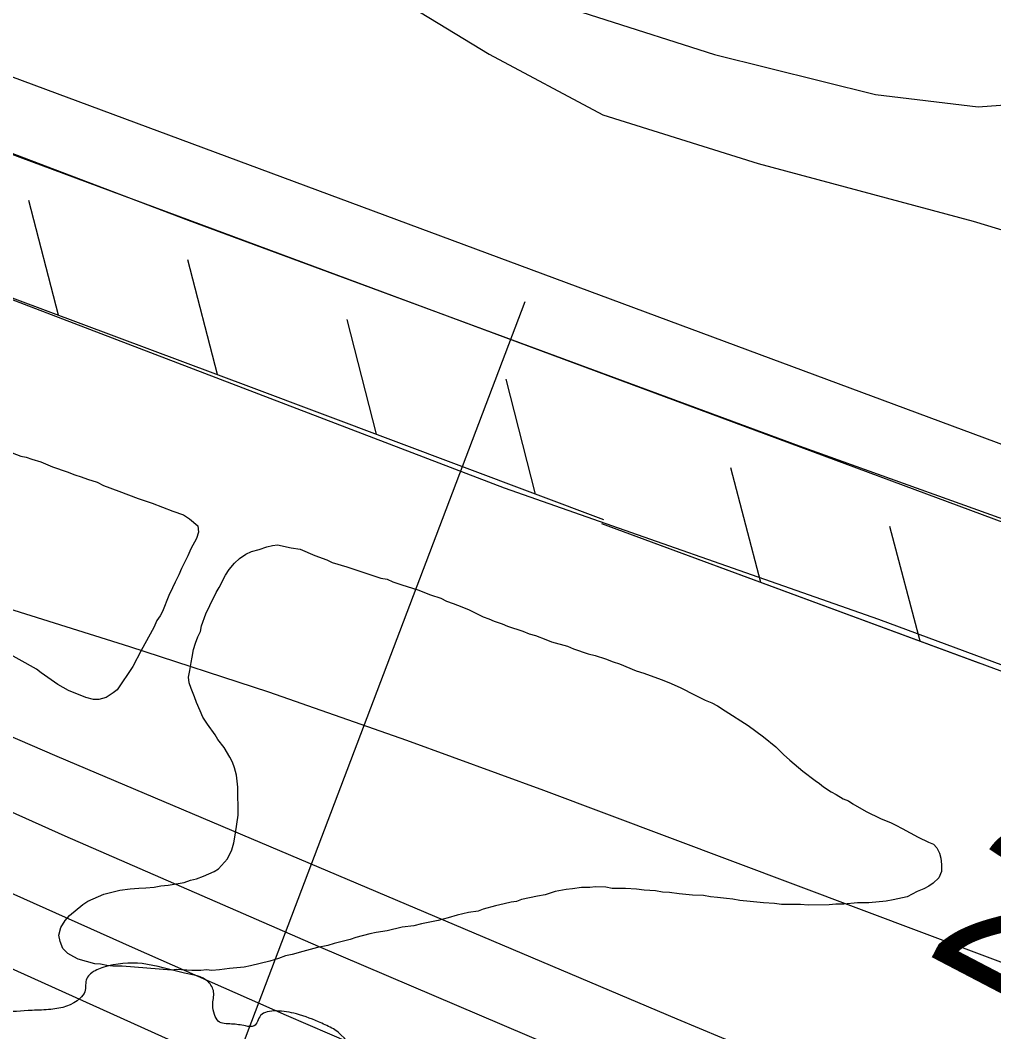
# Model space of a CAD drawing. Extents: x 3297772 to 3335630, y 634068 to 659439.
# Drawn here: x 3321266.5 to 3321668, y 648710.6 to 649127.8 of the extents above; entities that cross this region are included whole.
import ezdxf

# ---------------------------------------------------------------- set-up
doc = ezdxf.new("R2010")
doc.units = 0
for name, color, linetype in [('V-FLOD-BASE', 7, 'Continuous'), ('V-LEVE-TOET', 7, 'Continuous'), ('V-RIVR-EDGE', 7, 'Continuous'), ('V-RIVR-RANG', 7, 'Continuous'), ('V-RRAP-FSHR', 7, 'Continuous'), ('V-SITE-VEGE', 7, 'Continuous'), ('V-SURV-LINE', 7, 'Continuous'), ('V-TOPO-DPTH', 7, 'Continuous'), ('V-TOPO-MAJR', 7, 'Continuous'), ('V-TOPO-MINR', 7, 'Continuous'), ('V-TOPO-SHOR', 7, 'Continuous')]:
    doc.layers.add(name, color=color, linetype=linetype)

msp = doc.modelspace()

# ---------------------------------------------------------------- linework, layer by layer
at = {"layer": 'V-FLOD-BASE'}
msp.add_lwpolyline([(3320834.26, 649259.03), (3320936.6, 649198.14), (3320958.8, 649186.44), (3321030.88, 649158.51), (3321209.1, 649093.41), (3321335.83, 649045.33), (3321587.71, 648952.31), (3321799.18, 648876.38), (3321931.46, 648825.96), (3322089.87, 648768.62), (3322132.63, 648753.91), (3322177.75, 648741.59), (3322252.92, 648723.95), (3322539.32, 648664.35), (3322669.86, 648637.62)], dxfattribs=at)
at = {"layer": 'V-LEVE-TOET'}
for points in [[(3322802.45, 648543.76), (3322504.13, 648613.54), (3322326.91, 648650.21), (3322150.46, 648690.05), (3321993.67, 648742.66), (3321846.35, 648796.92), (3321620.61, 648880.65), (3321466.18, 648934.86), (3321176.25, 649045.78), (3320901.31, 649160.76)], [(3321413.93, 649141.85), (3321459.95, 649113.74), (3321506.74, 649088.79), (3321570.87, 649068.7), (3321659.52, 649044.84), (3321786.98, 649006.24), (3321825, 648992.29), (3321874.87, 648978.42), (3321950.89, 648952.1), (3322002.36, 648935.08), (3322056.22, 648916.5), (3322172.66, 648872.29), (3322223.34, 648855.27), (3322258.17, 648844.45), (3322304.09, 648830.56), (3322370.55, 648816.81), (3322432.23, 648807.76), (3322535.89, 648784), (3322601.59, 648766.3), (3322657.77, 648753.27), (3322708.41, 648740.98), (3322762.2, 648731.88), (3322827.88, 648715.76)]]:
    msp.add_lwpolyline(points, dxfattribs=at)
at = {"layer": 'V-RIVR-EDGE'}
msp.add_spline([(3325218.57, 647808.42), (3325203.46, 647813.5), (3325198.82, 647817.39), (3325198.44, 647821.66), (3325187.97, 647821.68), (3325177.5, 647822.1), (3325171.69, 647824.05), (3325169.75, 647826.77), (3325162, 647826.4), (3325149.59, 647828.76), (3325140.29, 647829.17), (3325137.18, 647828.79), (3325136.79, 647825.69), (3325136.78, 647824.14), (3325132.51, 647821.82), (3325129.02, 647821.83), (3325127.86, 647824.16), (3325132.53, 647829.58), (3325132.94, 647837.33), (3325131.79, 647841.99), (3325126.36, 647844.33), (3325115.9, 647846.29), (3325106.2, 647847.09), (3325105.04, 647845.54), (3325104.63, 647838.18), (3325102.68, 647834.69), (3325096.86, 647832.77), (3325093.37, 647831.61), (3325087.16, 647829.69), (3325076.3, 647828.55), (3325066.21, 647826.64), (3325049.92, 647824.35), (3325032.08, 647824.01), (3325003.78, 647829.12), (3324997.97, 647833.01), (3324991.4, 647840.78), (3324987.53, 647845.84), (3324982.89, 647849.34), (3324975.91, 647849.35), (3324972.03, 647847.81), (3324965.42, 647843.18), (3324958.05, 647842.03), (3324949.91, 647841.27), (3324936.72, 647840.14), (3324920.04, 647841.35), (3324905.71, 647846.43), (3324889.82, 647849.57), (3324875.08, 647848.83), (3324865.77, 647850.4), (3324860.74, 647853.13), (3324851.06, 647859.36), (3324839.44, 647862.88), (3324818.5, 647866.03), (3324798.34, 647868.8), (3324778.18, 647870.4), (3324775.46, 647868.46), (3324772.73, 647862.65), (3324770.79, 647859.56), (3324768.85, 647859.95), (3324763.81, 647863.06), (3324760.33, 647866.95), (3324757.63, 647871.22), (3324751.05, 647876.67), (3324746.4, 647877.07), (3324742.52, 647875.53), (3324737.08, 647872.44), (3324727.37, 647867.81), (3324721.55, 647865.11), (3324719.22, 647865.5), (3324713.02, 647866.68), (3324709.55, 647874.83), (3324707.62, 647878.72), (3324701.81, 647879.89), (3324692.1, 647876.04), (3324677.35, 647870.65), (3324668.04, 647868.34), (3324656.8, 647869.15), (3324647.88, 647869.56), (3324639.35, 647871.9), (3324632.76, 647873.08), (3324626.55, 647872.32), (3324619.96, 647871.56), (3324607.16, 647871.6), (3324590.87, 647871.25), (3324576.14, 647871.28), (3324570.32, 647872.07), (3324569.17, 647875.96), (3324569.57, 647880.22), (3324571.9, 647883.32), (3324575.4, 647885.25), (3324575.41, 647889.51), (3324575.42, 647895.72), (3324569.22, 647897.67), (3324561.85, 647894.98), (3324554.48, 647894.22), (3324542.85, 647896.19), (3324535.1, 647897.37), (3324528.11, 647895.45), (3324523.84, 647893.13), (3324522.67, 647891.19), (3324519.55, 647883.06), (3324509.46, 647882.7), (3324492.42, 647889.33), (3324480.41, 647894.79), (3324468.78, 647896.37), (3324459.86, 647895.62), (3324448.24, 647900.69), (3324440.49, 647904.2), (3324428.86, 647906.94), (3324420.33, 647907.74), (3324412.96, 647907.37), (3324410.24, 647904.66), (3324408.29, 647898.46), (3324402.85, 647895.37), (3324399.36, 647895.38), (3324394.71, 647897.72), (3324383.48, 647903.95), (3324379.22, 647904.73), (3324376.88, 647901.25), (3324369.51, 647898.17), (3324358.64, 647893.93), (3324344.29, 647893.96), (3324343.91, 647899.78), (3324336.17, 647906), (3324329.59, 647908.74), (3324316.41, 647911.48), (3324299.73, 647908.42), (3324286.92, 647905.35), (3324277.99, 647900.33), (3324272.17, 647899.18), (3324267.13, 647899.97), (3324255.12, 647903.1), (3324236.13, 647909.74), (3324212.5, 647921.43), (3324194.69, 647931.17), (3324170.67, 647940.93), (3324157.1, 647944.06), (3324143.53, 647945.26), (3324132.67, 647942.96), (3324107.85, 647941.86), (3324093.11, 647942.67), (3324067.92, 647949.33), (3324044.28, 647956.75), (3324030.72, 647962.6), (3324012.51, 647967.69), (3323987.32, 647974.34), (3323973.36, 647974.77), (3323957.46, 647974.03), (3323939.62, 647974.46), (3323927.21, 647974.11), (3323910.54, 647976.86), (3323899.29, 647975.34), (3323883, 647974.99), (3323876.8, 647977.33), (3323862.47, 647981.63), (3323849.68, 647985.16), (3323818.66, 647988.72), (3323789.2, 647992.67), (3323773.3, 647995.43), (3323757.03, 648000.51), (3323734.94, 648005.99), (3323718.27, 648010.3), (3323696.18, 648015.4), (3323679.12, 648016.99), (3323663.61, 648017.03), (3323657.02, 648019.76), (3323642.3, 648026.78), (3323627.97, 648033.4), (3323611.7, 648038.87), (3323593.87, 648041.63), (3323570.22, 648045.57), (3323555.1, 648046.38), (3323540.37, 648050.68), (3323538.43, 648051.46), (3323538.44, 648054.95), (3323539.23, 648059.22), (3323541.95, 648062.31), (3323541.96, 648064.25), (3323540.8, 648066.97), (3323533.05, 648070.87), (3323517.16, 648072.07), (3323498.93, 648072.12), (3323496.61, 648073.67), (3323495.85, 648081.04), (3323491.97, 648082.22), (3323478.41, 648084.19), (3323450.11, 648090.85), (3323432.28, 648092.83), (3323403.59, 648094.84), (3323380.71, 648098), (3323368.69, 648098.81), (3323353.57, 648099.23), (3323347.37, 648099.64), (3323336.52, 648105.48), (3323328.77, 648106.27), (3323323.34, 648105.9), (3323319.07, 648103.97), (3323316.35, 648101.26), (3323316.34, 648096.61), (3323318.65, 648090.01), (3323319.79, 648082.64), (3323316.68, 648078.77), (3323310.85, 648074.13), (3323301.15, 648072.6), (3323296.5, 648073.39), (3323276.74, 648078.87), (3323173.25, 648103.17), (3323102.32, 648118.47), (3323032.56, 648135.32), (3322992.64, 648144.72), (3322982.95, 648148.24), (3322976.75, 648148.64), (3322965.89, 648148.67), (3322944.19, 648156.86), (3322932.96, 648160.38), (3322908.15, 648166.65), (3322894.97, 648167.84), (3322884.89, 648168.65), (3322875.98, 648172.55), (3322862.41, 648176.07), (3322822.49, 648183.92), (3322787.22, 648191.38), (3322755.05, 648197.28), (3322723.26, 648205.11), (3322696.52, 648211.77), (3322642.25, 648220.44), (3322622.87, 648224.36), (3322615.9, 648226.32), (3322605.04, 648228.28), (3322594.58, 648230.64), (3322571.71, 648236.51), (3322537.61, 648245.13), (3322514.75, 648253.71), (3322468.26, 648273.61), (3322427.59, 648292.32), (3322340.81, 648329.38), (3322272.63, 648357.47), (3322225.75, 648375.81), (3322200.18, 648384.79), (3322182.74, 648390.65), (3322164.15, 648399.62), (3322139.74, 648411.31), (3322110.68, 648420.69), (3322079.68, 648428.91), (3322057.2, 648435.17), (3322046.74, 648439.08), (3322039.38, 648444.14), (3322027.76, 648448.43), (3322007.61, 648454.3), (3322001.79, 648453.93), (3321994.42, 648453.17), (3321987.06, 648455.13), (3321962.26, 648462.55), (3321937.07, 648469.6), (3321904.9, 648479.37), (3321775.11, 648526.23), (3321746.82, 648537.55), (3321725.13, 648545.36), (3321695.29, 648555.51), (3321674.37, 648562.93), (3321654.6, 648567.25), (3321638.33, 648574.27), (3321616.25, 648582.85), (3321593.77, 648590.28), (3321563.93, 648597.72), (3321553.46, 648600.07), (3321537.2, 648609.42), (3321528.31, 648619.91), (3321520.58, 648631.57), (3321516.33, 648639.33), (3321509.38, 648650.6), (3321498.55, 648660.71), (3321481.89, 648669.28), (3321466.4, 648677.46), (3321442.38, 648686.83), (3321419.9, 648691.15), (3321410.99, 648695.44), (3321405.57, 648701.27), (3321396.29, 648711.37), (3321390.87, 648714.1), (3321380.41, 648718), (3321372.27, 648719.19), (3321368.39, 648718.81), (3321365.67, 648717.27), (3321362.94, 648713.01), (3321359.45, 648713.01), (3321353.64, 648713.8), (3321348.21, 648714.98), (3321346.67, 648717.7), (3321345.9, 648721.58), (3321346.3, 648727.01), (3321343.99, 648731.28), (3321334.3, 648734.79), (3321316.86, 648738.71), (3321300.96, 648737.2), (3321295.52, 648734.5), (3321293.96, 648732.57), (3321293.17, 648727.14), (3321291.23, 648724.43), (3321279.2, 648719.81), (3321271.44, 648719.44), (3321258.64, 648719.47), (3321250.9, 648723.37), (3321243.93, 648729.98), (3321228.05, 648737.77), (3321216.43, 648743.62), (3321198.99, 648749.48), (3321183.1, 648751.46), (3321167.97, 648749.94), (3321165.62, 648738.7), (3321160.94, 648729.41), (3321149.65, 648713.15), (3321134.48, 648692.63), (3321127.09, 648686.44), (3321121.66, 648683.74), (3321114.68, 648683.76), (3321107.7, 648684.16), (3321102.66, 648686.5), (3321095.68, 648686.52), (3321091.03, 648686.53), (3321088.71, 648687.7), (3321084.06, 648692.37), (3321078.65, 648697.03), (3321073.99, 648697.05), (3321070.5, 648697.44), (3321065.08, 648700.17), (3321062.37, 648702.89), (3321061.99, 648705.61), (3321061.22, 648707.55), (3321054.63, 648707.56), (3321048.42, 648707.97), (3321045.72, 648711.46), (3321040.3, 648716.13), (3321034.49, 648718.86), (3321025.57, 648719.66), (3321015.89, 648724.33), (3321005.05, 648734.06), (3320998.85, 648734.46), (3320996.53, 648735.24), (3320993.82, 648739.51), (3320989.18, 648742.63), (3320982.59, 648743.42), (3320976.39, 648746.15), (3320970.59, 648752.37), (3320960.52, 648757.82), (3320956.64, 648757.83), (3320947.72, 648759.02), (3320946.95, 648761.73), (3320946.57, 648764.84), (3320942.7, 648767.56), (3320934.95, 648770.3), (3320924.1, 648771.87), (3320920.23, 648775.37), (3320912.09, 648778.5), (3320897.76, 648785.9), (3320896.22, 648789.78), (3320893.13, 648794.44), (3320889.25, 648795.62), (3320884.6, 648796.4), (3320881.11, 648797.58), (3320862.91, 648805.38), (3320847.8, 648812.39), (3320842.77, 648817.45), (3320836.57, 648818.63), (3320830.76, 648820.19), (3320826.5, 648825.24), (3320819.15, 648829.92), (3320803.65, 648834.61), (3320793.58, 648839.67), (3320776.92, 648849.02), (3320771.5, 648853.3), (3320760.65, 648856.04), (3320749.42, 648860.34), (3320736.25, 648868.13), (3320718.43, 648875.93), (3320709.14, 648882.54), (3320686.3, 648897.72), (3320680.1, 648902), (3320679.72, 648905.11), (3320678.57, 648907.44), (3320673.14, 648909.39), (3320661.52, 648912.91), (3320654.55, 648918.74), (3320646.8, 648923.41), (3320633.25, 648931.59), (3320622.02, 648938.6), (3320618.93, 648943.65), (3320612.35, 648949.48), (3320604.22, 648954.54), (3320589.89, 648960.01), (3320587.96, 648963.89), (3320587.19, 648968.55), (3320584.87, 648970.1), (3320578.67, 648970.12), (3320573.25, 648974.01), (3320563.57, 648980.24), (3320553.11, 648984.53), (3320551.96, 648989.58), (3320550.02, 648991.13), (3320542.66, 648994.64), (3320531.05, 649003.2), (3320513.24, 649013.72), (3320491.17, 649030.45), (3320479.56, 649039.78), (3320469.49, 649044.46), (3320459.03, 649049.53), (3320439.66, 649058.49), (3320419.14, 649068.63), (3320387.38, 649084.99), (3320358.71, 649098.64), (3320329.66, 649112.67), (3320309.52, 649121.64), (3320303.33, 649128.25), (3320299.08, 649136.4), (3320294.87, 649157.74), (3320287.18, 649185.68), (3320281.39, 649196.56), (3320261.27, 649214.83), (3320236.89, 649233.51), (3320205.13, 649251.42), (3320185.38, 649260.39), (3320169.87, 649264.31), (3320153.59, 649265.51), (3320141.57, 649265.54), (3320140.78, 649262.05), (3320138.07, 649260.9), (3320121.4, 649262.88), (3320111.71, 649266.39), (3320105.12, 649267.57), (3320069.84, 649273.09), (3320030.3, 649276.68), (3320003.16, 649279.46), (3319994.24, 649281.03), (3319968.68, 649293.12), (3319954.35, 649300.52), (3319947, 649307.91), (3319942.75, 649316.06), (3319939.27, 649319.95), (3319925.32, 649326.19), (3319916.42, 649332.8), (3319902.88, 649344.08), (3319895.92, 649356.12), (3319890.9, 649361.56), (3319878.89, 649368.96), (3319867.68, 649380.62), (3319857.22, 649388.4), (3319842.13, 649398.52), (3319804.97, 649427.7), (3319784.84, 649444.04), (3319765.49, 649458.44), (3319745.36, 649472.45), (3319727.94, 649484.51), (3319715.15, 649490.75), (3319707.4, 649492.71), (3319699.26, 649492.73), (3319693.07, 649497.78), (3319686.11, 649507.11), (3319684.19, 649514.48), (3319685.37, 649523.01), (3319686.94, 649528.05), (3319686.95, 649531.54), (3319683.47, 649537.36), (3319667.99, 649550.59), (3319643.21, 649567.32), (3319619.59, 649580.95), (3319582.79, 649599.27), (3319539.41, 649620.32), (3319489.06, 649645.65), (3319431.73, 649672.94), (3319424.37, 649676.06), (3319400.75, 649690.08), (3319353.51, 649718.51), (3319331.83, 649732.91), (3319320.98, 649736.43), (3319284.57, 649756.29), (3319248.15, 649767.24), (3319225.29, 649775.44), (3319198.94, 649786.75), (3319166.78, 649795.37), (3319135, 649805.14), (3319105.55, 649812.58), (3319083.46, 649820.39), (3319064.48, 649829.36), (3319021.88, 649851.57), (3318999.41, 649860.54), (3318976.95, 649873.01), (3318954.49, 649885.86), (3318919.23, 649898.36), (3318896.38, 649910.05), (3318886.7, 649916.66), (3318877.01, 649920.18), (3318873.13, 649919.41), (3318866.16, 649922.14), (3318862.68, 649927.19), (3318859.2, 649930.31), (3318854.94, 649933.03), (3318837.89, 649939.67)], degree=3, dxfattribs=at)
at = {"layer": 'V-RIVR-RANG'}
msp.add_line((3321474.56, 649011.6), (3321225.97, 648357.23), dxfattribs=at)
at = {"layer": 'V-RRAP-FSHR'}
for p, q in [((3321282.37, 649006.13), (3321270.13, 649053.4)), ((3321347.94, 648981.64), (3321335.7, 649028.91)), ((3321413.47, 648957.02), (3321401.34, 649004.32)), ((3321478.99, 648932.38), (3321466.86, 648979.68)), ((3321571.92, 648895.94), (3321559.51, 648943.17)), ((3321637.59, 648871.69), (3321625.17, 648918.92))]:
    msp.add_line(p, q, dxfattribs=at)
for points in [[(3321095.41, 649075.97), (3321361.82, 648976.45)], [(3321361.82, 648976.45), (3321507, 648921.84)], [(3321506.26, 648920.2), (3321728.17, 648838.23)], [(3321506.26, 648920.2), (3321661.82, 648862.74)]]:
    msp.add_lwpolyline(points, dxfattribs=at)
at = {"layer": 'V-SITE-VEGE'}
for points in [[(3321263.16, 648949.32), (3321266.85, 648948.04), (3321268.96, 648947.52), (3321271.34, 648946.75), (3321275.03, 648945.72), (3321279.78, 648943.65), (3321285.85, 648941.58), (3321289.02, 648940.29), (3321291.66, 648939.52), (3321294.3, 648938.49), (3321298.26, 648937.2), (3321300.9, 648935.9)], [(3321300.9, 648935.9), (3321307.23, 648933.58), (3321315.16, 648930.47), (3321320.96, 648928.67), (3321329.41, 648925.31), (3321333.9, 648923.76), (3321336.28, 648922.2), (3321339.72, 648919.32), (3321340, 648916.69), (3321339.23, 648914.06), (3321336.89, 648909.83), (3321335.59, 648906.92), (3321333, 648901.64), (3321331.96, 648899), (3321330.4, 648896.09), (3321329.37, 648893.71), (3321327.81, 648890.54), (3321325.23, 648883.94), (3321324.19, 648882.09), (3321322.88, 648880.24), (3321321.59, 648877.34), (3321316.39, 648867.82), (3321313.01, 648861.22), (3321306.5, 648851.69), (3321304.93, 648850.36), (3321302.04, 648848.5), (3321298.89, 648847.69), (3321296.78, 648847.67), (3321293.62, 648848.44), (3321286.49, 648851.29), (3321282, 648853.89), (3321275.12, 648858.58), (3321273.27, 648860.15), (3321230.18, 648884.06)], [(3321334.18, 648772.11), (3321336.8, 648773.19), (3321339.17, 648773.73), (3321342.06, 648774.8), (3321346.52, 648776.68), (3321348.35, 648777.74), (3321352.01, 648781.98), (3321353.82, 648785.68), (3321354.6, 648788.58), (3321355.36, 648792.54), (3321356.36, 648799.91), (3321356.28, 648811.5), (3321355.72, 648816.5), (3321354.91, 648819.39), (3321354.1, 648821.75), (3321353.03, 648823.85), (3321350.63, 648827.78), (3321347.98, 648831.19), (3321346.91, 648833.02), (3321343.72, 648837.47), (3321341.86, 648840.36), (3321340.79, 648842.98), (3321339.18, 648846.39), (3321338.37, 648848.76), (3321337.03, 648852.17), (3321336.23, 648854.53), (3321335.95, 648856.9), (3321336.45, 648859.54), (3321336.96, 648862.96), (3321337.47, 648865.07), (3321337.97, 648868.24), (3321338.75, 648870.87), (3321339.78, 648873.51), (3321340.82, 648875.63), (3321341.33, 648878), (3321343.14, 648883.02), (3321344.69, 648886.45), (3321347.29, 648891.73), (3321348.59, 648893.85), (3321351.18, 648898.87), (3321352.75, 648901.25), (3321354.83, 648903.9), (3321356.93, 648905.76), (3321359.55, 648907.62), (3321361.91, 648908.69), (3321365.06, 648909.5), (3321368.21, 648910.58), (3321370.58, 648911.12), (3321372.69, 648911.4), (3321378.22, 648910.12), (3321381.91, 648909.62), (3321387.99, 648907.03), (3321393, 648905.22), (3321395.11, 648904.18), (3321401.18, 648902.38), (3321415.17, 648897.74), (3321417.81, 648897.23), (3321420.18, 648896.2), (3321423.88, 648894.91), (3321430.47, 648892.85), (3321435.75, 648890.78), (3321439.97, 648889.49), (3321442.35, 648888.19), (3321444.99, 648887.16), (3321448.69, 648885.87), (3321451.6, 648884.57), (3321457.41, 648881.72), (3321459.78, 648880.94), (3321461.9, 648879.91), (3321465.32, 648878.88), (3321467.44, 648877.84), (3321473.77, 648875.78), (3321476.41, 648874.74), (3321479.05, 648873.97), (3321483.27, 648872.42), (3321485.65, 648871.38), (3321492.24, 648869.59), (3321494.62, 648868.55), (3321500.69, 648866.49), (3321503.59, 648865.72), (3321507.81, 648864.43), (3321510.98, 648863.14), (3321513.62, 648862.37), (3321520.48, 648859.52), (3321523.65, 648858.49), (3321530.78, 648855.91), (3321533.95, 648854.61), (3321538.7, 648852.54), (3321544.78, 648849.42), (3321549.01, 648847.35), (3321551.65, 648846.31), (3321554.03, 648845.01), (3321557.2, 648842.93), (3321566.72, 648836.94), (3321573.07, 648832.25), (3321578.1, 648828.07), (3321581.28, 648824.93), (3321583.93, 648822.58), (3321589.23, 648818.14), (3321594.26, 648814.23), (3321596.11, 648812.93)], [(3321596.11, 648812.93), (3321597.7, 648811.62), (3321600.88, 648809.54), (3321602.99, 648808.5), (3321605.9, 648806.68), (3321608.01, 648805.9), (3321609.86, 648804.6), (3321615.41, 648801.48), (3321621.23, 648798.62), (3321625.71, 648796.81), (3321627.56, 648795.77), (3321630.21, 648794.48), (3321636.81, 648790.84), (3321641.04, 648788.76), (3321643.15, 648787.98), (3321644.48, 648786.42), (3321645.55, 648784.32), (3321646.09, 648782.21), (3321646.37, 648779.58), (3321646.39, 648776.69), (3321645.36, 648774.05), (3321643, 648771.92), (3321641.17, 648770.6), (3321639.07, 648769.53), (3321636.44, 648768.46), (3321634.35, 648767.39)], [(3321634.35, 648767.39), (3321632.25, 648766.32), (3321626.46, 648764.96), (3321623.57, 648764.42), (3321616.47, 648763.84), (3321611.73, 648763.81), (3321606.2, 648763.24), (3321602.78, 648763.22), (3321600.15, 648762.93), (3321591.46, 648762.87), (3321588.3, 648763.11), (3321580.4, 648763.06), (3321577.51, 648763.56), (3321573.03, 648763.8), (3321567.5, 648764.28), (3321563.28, 648764.78), (3321560.38, 648765.29), (3321557.75, 648765.53), (3321554.06, 648766.03), (3321551.16, 648766.28), (3321548.26, 648766.78), (3321543.78, 648767.01), (3321538.25, 648767.5), (3321534.29, 648768), (3321531.4, 648768.24), (3321528.5, 648768.75), (3321523.76, 648768.98), (3321520.59, 648769.48), (3321516.12, 648769.71), (3321510.59, 648769.67), (3321507.95, 648770.18), (3321503.74, 648770.42), (3321501.37, 648770.14), (3321497.95, 648770.11), (3321494.27, 648769.56), (3321491.64, 648769.28), (3321487.17, 648768.46), (3321482.96, 648767.11), (3321479.81, 648766.56), (3321473.24, 648765.2), (3321471.14, 648764.39), (3321469.03, 648764.11), (3321466.14, 648763.31), (3321462.46, 648762.49), (3321457.47, 648761.14), (3321455.37, 648760.33), (3321451.42, 648759.78), (3321446.69, 648758.69), (3321443.01, 648757.61), (3321438.81, 648756.53), (3321431.97, 648755.16), (3321428.82, 648754.35), (3321424.08, 648753.79), (3321417.78, 648752.17), (3321413.3, 648751.61), (3321410.68, 648751.06), (3321404.89, 648749.44), (3321402.53, 648748.64), (3321395.96, 648747.01), (3321393.33, 648746.2), (3321389.13, 648745.38), (3321383.08, 648743.76), (3321378.62, 648742.41), (3321375.99, 648741.87), (3321373.1, 648740.8), (3321369.42, 648739.71), (3321361.54, 648737.82), (3321358.91, 648737.27), (3321352.86, 648736.71), (3321348.65, 648736.15), (3321345.49, 648735.86), (3321343.38, 648736.11), (3321341.02, 648735.83), (3321337.33, 648735.81), (3321331.01, 648736.29), (3321328.9, 648736.01), (3321308.62, 648737.71), (3321304.67, 648737.68), (3321302.3, 648737.93), (3321299.66, 648738.43), (3321297.29, 648738.68), (3321290.43, 648740.48), (3321288.58, 648741.51), (3321286.2, 648742.82), (3321284.08, 648744.91), (3321283.01, 648747.79), (3321282.46, 648750.42), (3321283.23, 648753.59), (3321285.05, 648756.5), (3321286.88, 648758.61), (3321292.38, 648763.13), (3321294.48, 648764.46), (3321301.04, 648767.4), (3321307.61, 648769.03), (3321311.82, 648769.59), (3321315.5, 648769.88), (3321318.4, 648769.9), (3321321.81, 648770.18), (3321324.45, 648770.73), (3321327.6, 648771.01), (3321334.18, 648772.11)]]:
    msp.add_lwpolyline(points, dxfattribs=at)
at = {"layer": 'V-SURV-LINE'}
for points in [[(3320977.72, 649210.56), (3322145.38, 648776.82)], [(3322134.93, 648748.7), (3320967.27, 649182.44)]]:
    msp.add_lwpolyline(points, dxfattribs=at)
at = {"layer": 'V-TOPO-DPTH'}
msp.add_lwpolyline([(3321904.73, 648516.8), (3321833.38, 648539.89), (3321736.41, 648571.91), (3321713.76, 648579.64), (3321691.22, 648587.67), (3321668.84, 648596.13), (3321646.57, 648604.9), (3321564.66, 648638.07), (3321501.67, 648663.98), (3321438.86, 648690.33), (3321376.35, 648717.37), (3321314.02, 648744.85), (3320961.48, 648902.58)], dxfattribs=at)
at = {"layer": 'V-TOPO-MAJR'}
msp.add_lwpolyline([(3322226.4, 648551.17), (3321864.49, 648670.18), (3321846, 648676.32), (3321827.53, 648682.53), (3321809.1, 648688.85), (3321790.69, 648695.24), (3321764.57, 648704.39), (3321759.25, 648706.27), (3321753.94, 648708.18), (3321748.64, 648710.12), (3321743.34, 648712.09), (3321482.51, 648810.15), (3321425.9, 648830.78), (3321369.04, 648850.65), (3321311.79, 648869.37), (3321254.27, 648887.33)], dxfattribs=at)
at = {"layer": 'V-TOPO-MINR'}
for points in [[(3321884.94, 648555.11), (3321854.54, 648563.73), (3321824.26, 648572.73), (3321794.16, 648582.32), (3321764.18, 648592.29), (3321722.08, 648606.75), (3321713.27, 648609.88), (3321704.51, 648613.12), (3321695.82, 648616.53), (3321687.17, 648620.06), (3321494.33, 648701.11), (3321389.55, 648745.81), (3321285.09, 648791.26), (3321181.13, 648837.84), (3321077.51, 648885.17), (3320898.2, 648968.24), (3320866.15, 648983.31), (3320834.2, 648998.61), (3320802.43, 649014.27), (3320770.77, 649030.16), (3320548.83, 649143.07)], [(3321904.73, 648516.8), (3321833.38, 648539.89), (3321736.41, 648571.91), (3321713.76, 648579.64), (3321691.22, 648587.67), (3321668.84, 648596.13), (3321646.57, 648604.9), (3321564.66, 648638.07), (3321501.67, 648663.98), (3321438.86, 648690.33), (3321376.35, 648717.37), (3321314.02, 648744.85), (3320961.48, 648902.58)], [(3321956.29, 648586.18), (3321761.05, 648639.02), (3321742.2, 648644.19), (3321723.38, 648649.45), (3321704.6, 648654.85), (3321685.84, 648660.33), (3321667.18, 648666.11), (3321648.62, 648672.19), (3321630.21, 648678.73), (3321611.91, 648685.57), (3321611.23, 648685.83), (3321592.69, 648693.12), (3321574.21, 648700.52), (3321555.79, 648708.09), (3321537.43, 648715.78), (3321281.76, 648824.19), (3321208.51, 648855.68)], [(3322076.88, 648428.05), (3321715.15, 648543.29), (3321695.1, 648549.88), (3321675.14, 648556.71), (3321655.31, 648563.91), (3321635.57, 648571.36), (3321615.96, 648579.14), (3321596.43, 648587.13), (3321577.02, 648595.41), (3321557.7, 648603.9), (3321515.21, 648622.96), (3321474.71, 648641.15), (3321434.23, 648659.35), (3321393.75, 648677.58), (3321353.28, 648695.84), (3321098.3, 648810.96)]]:
    msp.add_lwpolyline(points, dxfattribs=at)
at = {"layer": 'V-TOPO-SHOR'}
msp.add_lwpolyline([(3320734.06, 649473.65), (3320888.72, 649381.57), (3321081.94, 649280.52), (3321154.53, 649251.77), (3321266.49, 649208.67), (3321456.37, 649144.55), (3321552.85, 649113.66), (3321619.19, 649097.19), (3321661.57, 649092.1), (3321718.52, 649096.35), (3321795.46, 649106.13), (3321880.06, 649121.36), (3321978.49, 649139.77), (3322063.84, 649158.08), (3322159.98, 649174.16), (3322219.99, 649182.29)], dxfattribs=at)

# ---------------------------------------------------------------- texts
at = {"layer": 'V-RIVR-RANG'}
msp.add_text('27.2', height=67, rotation=332.3983, dxfattribs=at).set_placement((3321638.41, 648743.45))

doc.saveas('drawing.dxf')
